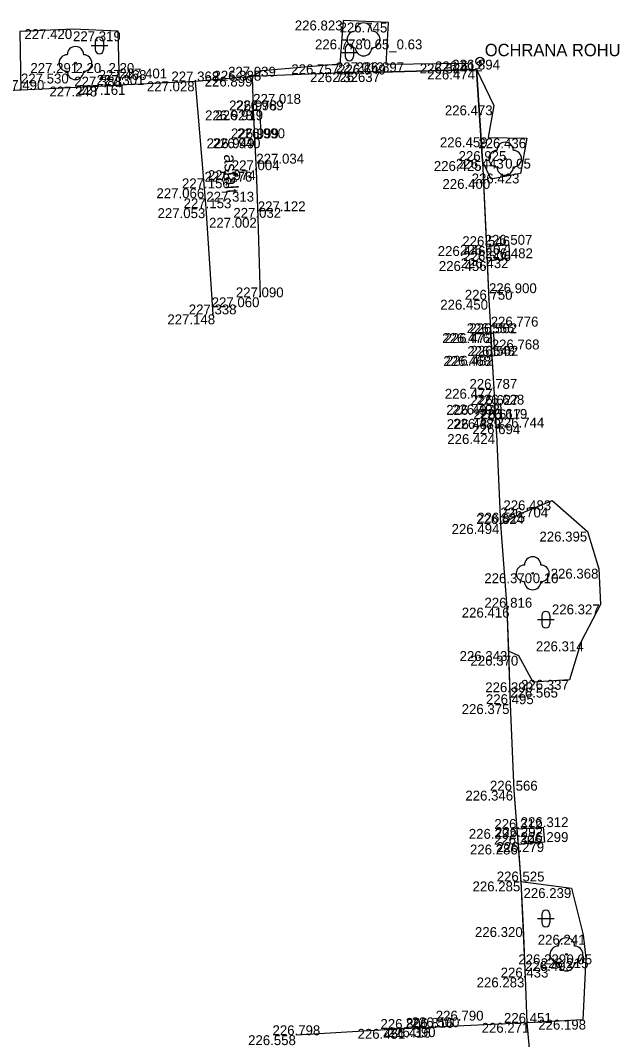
# Model space of a CAD drawing. Extents: x -599516 to -599132, y -1163668 to -1163119.
# Drawn here: x -599387.26 to -599369.62, y -1163203.21 to -1163172.29 of the extents above; entities that cross this region are included whole.
import ezdxf

# ---------------------------------------------------------------- set-up
doc = ezdxf.new("R2010")
doc.units = 0
for name, color, linetype in [('Bod-oznac1', 7, 'Continuous'), ('Bod-oznac2', 7, 'Continuous'), ('Bod-oznac3', 7, 'Continuous'), ('Bod-vyska1', 7, 'Continuous'), ('Bod-vyska2', 7, 'Continuous'), ('Bod-vyska3', 7, 'Continuous'), ('Z_cela-hrobu-dolni-linie', 7, 'Continuous'), ('Z_cela-hrobu-horni-linie', 7, 'Continuous'), ('Z_chodnik', 7, 'Continuous'), ('Z_komunikace', 7, 'Continuous'), ('Z_kultury-znacky', 7, 'Continuous'), ('Z_nove-stromy-prumer-kmene', 7, 'Continuous'), ('Z_obvod-kmene-spodek-ve-vysce1_2m', 7, 'Continuous'), ('Z_popis-budov-povrchu', 7, 'Continuous'), ('Z_stromy-kere', 7, 'Continuous'), ('Z_stromy-nove-vysazene', 7, 'Continuous'), ('Z_vol-txt-popis-objektu', 7, 'Continuous'), ('Z_znacky-ostatni-predmet-maleho-rozsahu', 7, 'Continuous'), ('Z_zpevnene-plochy', 7, 'Continuous')]:
    doc.layers.add(name, color=color, linetype=linetype)

msp = doc.modelspace()

# ---------------------------------------------------------------- linework, layer by layer
at = {"layer": 'Bod-oznac1'}
for p, q in [((-599377.462, -1163172.295), (-599377.462, -1163172.295)), ((-599376.09, -1163172.357), (-599376.09, -1163172.357)), ((-599385.648, -1163172.557), (-599385.648, -1163172.557)), ((-599384.297, -1163172.622), (-599384.297, -1163172.622)), ((-599376.844, -1163172.869), (-599376.844, -1163172.869)), ((-599385.591, -1163173.584), (-599385.591, -1163173.584)), ((-599373.656, -1163173.6), (-599373.656, -1163173.6)), ((-599373.31, -1163173.535), (-599373.31, -1163173.535)), ((-599379.931, -1163173.82), (-599379.931, -1163173.82)), ((-599377.563, -1163173.623), (-599377.563, -1163173.623)), ((-599376.995, -1163173.864), (-599376.995, -1163173.864)), ((-599376.334, -1163173.861), (-599376.334, -1163173.861)), ((-599376.159, -1163173.63), (-599376.159, -1163173.63)), ((-599373.418, -1163173.783), (-599373.418, -1163173.783)), ((-599381.942, -1163174.142), (-599381.942, -1163174.142)), ((-599380.222, -1163173.997), (-599380.222, -1163173.997)), ((-599387.246, -1163174.404), (-599387.246, -1163174.404)), ((-599384.887, -1163174.298), (-599384.887, -1163174.298)), ((-599384.259, -1163174.251), (-599384.259, -1163174.251)), ((-599380.196, -1163175.022), (-599380.196, -1163175.022)), ((-599380.002, -1163175.019), (-599380.002, -1163175.019)), ((-599372.893, -1163174.869), (-599372.893, -1163174.869)), ((-599380.151, -1163175.87), (-599380.151, -1163175.87)), ((-599379.957, -1163175.867), (-599379.957, -1163175.867)), ((-599373.058, -1163175.839), (-599373.058, -1163175.839)), ((-599371.89, -1163175.868), (-599371.89, -1163175.868)), ((-599373.23, -1163176.557), (-599373.23, -1163176.557)), ((-599372.545, -1163176.487), (-599372.545, -1163176.487)), ((-599380.1, -1163176.837), (-599380.1, -1163176.837)), ((-599372.081, -1163176.937), (-599372.081, -1163176.937)), ((-599372.971, -1163177.103), (-599372.971, -1163177.103)), ((-599381.673, -1163177.384), (-599381.673, -1163177.384)), ((-599381.618, -1163177.989), (-599381.618, -1163177.989)), ((-599380.056, -1163178.28), (-599380.056, -1163178.28)), ((-599373.111, -1163179.139), (-599373.111, -1163179.139)), ((-599372.434, -1163179.097), (-599372.434, -1163179.097)), ((-599373.089, -1163179.592), (-599373.089, -1163179.592)), ((-599372.413, -1163179.506), (-599372.413, -1163179.506)), ((-599379.988, -1163180.692), (-599379.988, -1163180.692)), ((-599373.036, -1163180.766), (-599373.036, -1163180.766)), ((-599381.409, -1163181.21), (-599381.409, -1163181.21)), ((-599372.985, -1163181.779), (-599372.985, -1163181.779)), ((-599372.903, -1163181.781), (-599372.903, -1163181.781)), ((-599372.952, -1163182.473), (-599372.952, -1163182.473)), ((-599372.868, -1163182.465), (-599372.868, -1163182.465)), ((-599372.892, -1163183.468), (-599372.892, -1163183.468)), ((-599372.862, -1163183.957), (-599372.862, -1163183.957)), ((-599372.687, -1163183.945), (-599372.687, -1163183.945)), ((-599372.835, -1163184.39), (-599372.835, -1163184.39)), ((-599372.652, -1163184.378), (-599372.652, -1163184.378)), ((-599372.809, -1163184.842), (-599372.809, -1163184.842)), ((-599371.118, -1163186.851), (-599371.118, -1163186.851)), ((-599372.027, -1163187.226), (-599372.027, -1163187.226)), ((-599372.689, -1163187.571), (-599372.689, -1163187.571)), ((-599370.045, -1163187.8), (-599370.045, -1163187.8)), ((-599371.708, -1163189.064), (-599371.708, -1163189.064)), ((-599369.705, -1163188.924), (-599369.705, -1163188.924)), ((-599372.497, -1163190.107), (-599372.497, -1163190.107)), ((-599369.653, -1163190.01), (-599369.653, -1163190.01)), ((-599370.235, -1163191.129), (-599370.235, -1163191.129)), ((-599372.447, -1163191.425), (-599372.447, -1163191.425)), ((-599372.128, -1163191.565), (-599372.128, -1163191.565)), ((-599371.693, -1163192.372), (-599371.693, -1163192.372)), ((-599370.59, -1163192.298), (-599370.59, -1163192.298)), ((-599372.393, -1163193.034), (-599372.393, -1163193.034)), ((-599372.283, -1163195.658), (-599372.283, -1163195.658)), ((-599371.39, -1163196.764), (-599371.39, -1163196.764)), ((-599372.19, -1163196.819), (-599372.19, -1163196.819)), ((-599372.154, -1163197.294), (-599372.154, -1163197.294)), ((-599371.351, -1163197.217), (-599371.351, -1163197.217)), ((-599372.066, -1163198.413), (-599372.066, -1163198.413)), ((-599370.529, -1163198.616), (-599370.529, -1163198.616)), ((-599371.994, -1163199.798), (-599371.994, -1163199.798)), ((-599370.177, -1163200.03), (-599370.177, -1163200.03)), ((-599370.685, -1163200.625), (-599370.685, -1163200.625)), ((-599370.1, -1163200.743), (-599370.1, -1163200.743)), ((-599371.941, -1163201.327), (-599371.941, -1163201.327)), ((-599370.184, -1163202.607), (-599370.184, -1163202.607)), ((-599375.649, -1163202.886), (-599375.649, -1163202.886)), ((-599374.888, -1163202.853), (-599374.888, -1163202.853)), ((-599374.652, -1163202.835), (-599374.652, -1163202.835)), ((-599371.892, -1163202.703), (-599371.892, -1163202.703)), ((-599378.879, -1163203.078), (-599378.879, -1163203.078))]:
    msp.add_line(p, q, dxfattribs=at)
at = {"layer": 'Bod-oznac2'}
for p, q in [((-599376.995, -1163173.864), (-599376.995, -1163173.864)), ((-599376.334, -1163173.861), (-599376.334, -1163173.861)), ((-599373.418, -1163173.783), (-599373.418, -1163173.783)), ((-599381.942, -1163174.142), (-599381.942, -1163174.142)), ((-599380.222, -1163173.997), (-599380.222, -1163173.997)), ((-599387.246, -1163174.404), (-599387.246, -1163174.404)), ((-599384.887, -1163174.298), (-599384.887, -1163174.298)), ((-599384.259, -1163174.251), (-599384.259, -1163174.251)), ((-599380.196, -1163175.022), (-599380.196, -1163175.022)), ((-599380.002, -1163175.019), (-599380.002, -1163175.019)), ((-599380.151, -1163175.87), (-599380.151, -1163175.87)), ((-599379.957, -1163175.867), (-599379.957, -1163175.867)), ((-599373.23, -1163176.557), (-599373.23, -1163176.557)), ((-599380.1, -1163176.837), (-599380.1, -1163176.837)), ((-599381.673, -1163177.384), (-599381.673, -1163177.384)), ((-599381.618, -1163177.989), (-599381.618, -1163177.989)), ((-599380.056, -1163178.28), (-599380.056, -1163178.28)), ((-599373.111, -1163179.139), (-599373.111, -1163179.139)), ((-599372.434, -1163179.097), (-599372.434, -1163179.097)), ((-599373.089, -1163179.592), (-599373.089, -1163179.592)), ((-599372.413, -1163179.506), (-599372.413, -1163179.506)), ((-599379.988, -1163180.692), (-599379.988, -1163180.692)), ((-599373.036, -1163180.766), (-599373.036, -1163180.766)), ((-599381.409, -1163181.21), (-599381.409, -1163181.21)), ((-599372.985, -1163181.779), (-599372.985, -1163181.779)), ((-599372.903, -1163181.781), (-599372.903, -1163181.781)), ((-599372.952, -1163182.473), (-599372.952, -1163182.473)), ((-599372.868, -1163182.465), (-599372.868, -1163182.465)), ((-599372.892, -1163183.468), (-599372.892, -1163183.468)), ((-599372.862, -1163183.957), (-599372.862, -1163183.957)), ((-599372.687, -1163183.945), (-599372.687, -1163183.945)), ((-599372.835, -1163184.39), (-599372.835, -1163184.39)), ((-599372.652, -1163184.378), (-599372.652, -1163184.378)), ((-599372.809, -1163184.842), (-599372.809, -1163184.842)), ((-599372.689, -1163187.571), (-599372.689, -1163187.571)), ((-599372.497, -1163190.107), (-599372.497, -1163190.107)), ((-599372.393, -1163193.034), (-599372.393, -1163193.034)), ((-599372.283, -1163195.658), (-599372.283, -1163195.658)), ((-599371.39, -1163196.764), (-599371.39, -1163196.764)), ((-599372.19, -1163196.819), (-599372.19, -1163196.819)), ((-599372.154, -1163197.294), (-599372.154, -1163197.294)), ((-599371.351, -1163197.217), (-599371.351, -1163197.217)), ((-599372.066, -1163198.413), (-599372.066, -1163198.413)), ((-599371.941, -1163201.327), (-599371.941, -1163201.327)), ((-599375.649, -1163202.886), (-599375.649, -1163202.886)), ((-599374.888, -1163202.853), (-599374.888, -1163202.853)), ((-599374.652, -1163202.835), (-599374.652, -1163202.835)), ((-599371.892, -1163202.703), (-599371.892, -1163202.703)), ((-599378.879, -1163203.078), (-599378.879, -1163203.078))]:
    msp.add_line(p, q, dxfattribs=at)
at = {"layer": 'Bod-oznac3'}
for p, q in [((-599387.246, -1163174.404), (-599387.246, -1163174.404)), ((-599384.887, -1163174.298), (-599384.887, -1163174.298)), ((-599384.259, -1163174.251), (-599384.259, -1163174.251)), ((-599380.196, -1163175.022), (-599380.196, -1163175.022)), ((-599380.1, -1163176.837), (-599380.1, -1163176.837)), ((-599381.673, -1163177.384), (-599381.673, -1163177.384)), ((-599381.618, -1163177.989), (-599381.618, -1163177.989)), ((-599380.056, -1163178.28), (-599380.056, -1163178.28)), ((-599373.036, -1163180.766), (-599373.036, -1163180.766)), ((-599372.985, -1163181.779), (-599372.985, -1163181.779)), ((-599372.952, -1163182.473), (-599372.952, -1163182.473)), ((-599372.809, -1163184.842), (-599372.809, -1163184.842)), ((-599372.689, -1163187.571), (-599372.689, -1163187.571)), ((-599372.393, -1163193.034), (-599372.393, -1163193.034)), ((-599371.941, -1163201.327), (-599371.941, -1163201.327)), ((-599374.652, -1163202.835), (-599374.652, -1163202.835))]:
    msp.add_line(p, q, dxfattribs=at)
at = {"layer": 'Z_cela-hrobu-dolni-linie'}
for p, q in [((-599373.23, -1163176.557), (-599373.418, -1163173.783)), ((-599380.151, -1163175.87), (-599379.957, -1163175.867)), ((-599372.952, -1163182.473), (-599372.985, -1163181.779)), ((-599372.835, -1163184.39), (-599372.862, -1163183.957))]:
    msp.add_line(p, q, dxfattribs=at)
for points in [[(-599376.995, -1163173.864), (-599380.222, -1163173.997)], [(-599373.418, -1163173.783), (-599376.334, -1163173.861)], [(-599384.259, -1163174.251), (-599384.887, -1163174.298), (-599387.246, -1163174.404)], [(-599380.196, -1163175.022), (-599380.002, -1163175.019), (-599379.957, -1163175.867)], [(-599373.111, -1163179.139), (-599373.089, -1163179.592)], [(-599372.689, -1163187.571), (-599372.497, -1163190.107), (-599372.447, -1163191.425)], [(-599372.19, -1163196.819), (-599372.154, -1163197.294)], [(-599372.066, -1163198.413), (-599371.994, -1163199.798), (-599371.941, -1163201.327), (-599371.892, -1163202.703)]]:
    msp.add_lwpolyline(points, dxfattribs=at)
at = {"layer": 'Z_cela-hrobu-horni-linie'}
msp.add_line((-599375.649, -1163202.886), (-599378.879, -1163203.078), dxfattribs=at)
for points in [[(-599376.995, -1163173.864), (-599380.222, -1163173.997), (-599380.196, -1163175.022), (-599380.196, -1163175.022)], [(-599376.334, -1163173.861), (-599373.418, -1163173.783), (-599373.23, -1163176.557), (-599373.036, -1163180.766), (-599373.036, -1163180.766), (-599372.985, -1163181.779), (-599372.985, -1163181.779), (-599372.952, -1163182.473), (-599372.952, -1163182.473), (-599372.892, -1163183.468), (-599372.809, -1163184.842), (-599372.809, -1163184.842), (-599372.689, -1163187.571), (-599372.689, -1163187.571), (-599372.497, -1163190.107), (-599372.393, -1163193.034), (-599372.393, -1163193.034), (-599372.283, -1163195.658), (-599372.066, -1163198.413), (-599371.941, -1163201.327), (-599371.941, -1163201.327), (-599371.892, -1163202.703), (-599374.652, -1163202.835), (-599374.652, -1163202.835), (-599374.888, -1163202.853)], [(-599381.409, -1163181.21), (-599381.618, -1163177.989), (-599381.618, -1163177.989), (-599381.673, -1163177.384), (-599381.673, -1163177.384), (-599381.942, -1163174.142), (-599384.259, -1163174.251), (-599384.259, -1163174.251), (-599384.887, -1163174.298), (-599384.887, -1163174.298), (-599387.246, -1163174.404), (-599387.246, -1163174.404), (-599389.878, -1163174.541)], [(-599380.196, -1163175.022), (-599380.002, -1163175.019), (-599379.957, -1163175.867), (-599380.151, -1163175.87), (-599380.1, -1163176.837)], [(-599380.1, -1163176.837), (-599380.1, -1163176.837), (-599380.056, -1163178.28), (-599380.056, -1163178.28), (-599379.988, -1163180.692)]]:
    msp.add_lwpolyline(points, dxfattribs=at)
at = {"layer": 'Z_chodnik'}
for points in [[(-599381.409, -1163181.21), (-599381.618, -1163177.989), (-599381.673, -1163177.384), (-599381.942, -1163174.142)], [(-599380.222, -1163173.997), (-599380.196, -1163175.022)], [(-599380.196, -1163175.022), (-599380.1, -1163176.837), (-599380.056, -1163178.28), (-599379.988, -1163180.692)], [(-599371.892, -1163202.703), (-599374.652, -1163202.835), (-599374.888, -1163202.853), (-599375.649, -1163202.886), (-599378.879, -1163203.078)]]:
    msp.add_lwpolyline(points, dxfattribs=at)
at = {"layer": 'Z_komunikace'}
for points in [[(-599373.656, -1163173.6), (-599376.159, -1163173.63), (-599376.09, -1163172.357), (-599377.462, -1163172.295), (-599377.563, -1163173.623), (-599379.931, -1163173.82), (-599380.222, -1163173.997), (-599381.942, -1163174.142), (-599384.259, -1163174.251), (-599384.297, -1163172.622), (-599385.648, -1163172.557), (-599387.284, -1163172.626), (-599387.246, -1163174.404), (-599389.878, -1163174.541)], [(-599373.418, -1163173.783), (-599372.893, -1163174.869), (-599373.058, -1163175.839), (-599371.89, -1163175.868), (-599372.081, -1163176.937), (-599372.971, -1163177.103), (-599373.23, -1163176.557), (-599373.111, -1163179.139)], [(-599373.111, -1163179.139), (-599372.434, -1163179.097), (-599372.413, -1163179.506), (-599373.089, -1163179.592)], [(-599373.089, -1163179.592), (-599373.036, -1163180.766), (-599372.985, -1163181.779), (-599372.903, -1163181.781), (-599372.868, -1163182.465), (-599372.952, -1163182.473), (-599372.892, -1163183.468), (-599372.862, -1163183.957), (-599372.687, -1163183.945), (-599372.652, -1163184.378), (-599372.835, -1163184.39), (-599372.809, -1163184.842), (-599372.689, -1163187.571), (-599372.027, -1163187.226), (-599371.118, -1163186.851), (-599370.045, -1163187.8), (-599369.705, -1163188.924), (-599369.653, -1163190.01), (-599370.235, -1163191.129), (-599370.59, -1163192.298), (-599371.693, -1163192.372), (-599372.128, -1163191.565), (-599372.447, -1163191.425), (-599372.393, -1163193.034), (-599372.283, -1163195.658), (-599372.19, -1163196.819)], [(-599372.19, -1163196.819), (-599371.39, -1163196.764), (-599371.351, -1163197.217), (-599372.154, -1163197.294)], [(-599372.154, -1163197.294), (-599372.066, -1163198.413), (-599370.529, -1163198.616), (-599370.177, -1163200.03), (-599370.1, -1163200.743), (-599370.184, -1163202.607), (-599371.892, -1163202.703)], [(-599371.892, -1163202.703), (-599371.681, -1163204.918)]]:
    msp.add_lwpolyline(points, dxfattribs=at)
at = {"layer": 'Z_kultury-znacky'}
for p, q in [((-599384.988, -1163172.927), (-599384.988, -1163173.177)), ((-599384.738, -1163172.927), (-599384.738, -1163173.177)), ((-599385.113, -1163173.052), (-599384.613, -1163173.052)), ((-599377.526, -1163173.265), (-599377.026, -1163173.265)), ((-599377.401, -1163173.14), (-599377.401, -1163173.39)), ((-599377.151, -1163173.14), (-599377.151, -1163173.39)), ((-599371.56, -1163190.47), (-599371.06, -1163190.47)), ((-599371.435, -1163190.345), (-599371.435, -1163190.595)), ((-599371.185, -1163190.345), (-599371.185, -1163190.595)), ((-599371.56, -1163199.536), (-599371.06, -1163199.536)), ((-599371.435, -1163199.411), (-599371.435, -1163199.661)), ((-599371.185, -1163199.411), (-599371.185, -1163199.661))]:
    msp.add_line(p, q, dxfattribs=at)
for centre, start, end in [((-599384.863, -1163172.927), 0, 180), ((-599384.863, -1163173.177), 180, 0), ((-599377.276, -1163173.14), 0, 180), ((-599377.276, -1163173.39), 180, 0), ((-599371.311, -1163190.345), 0, 180), ((-599371.311, -1163190.595), 180, 0), ((-599371.311, -1163199.411), 0, 180), ((-599371.311, -1163199.661), 180, 0)]:
    msp.add_arc(centre, 0.125, start, end, dxfattribs=at)
at = {"layer": 'Z_stromy-kere'}
for centre in [(-599376.844, -1163172.869), (-599385.591, -1163173.584)]:
    msp.add_circle(centre, 0.025, dxfattribs=at)
for centre, start, end in [((-599376.844, -1163172.619), 0, 180), ((-599377.094, -1163172.869), 90, 270), ((-599376.594, -1163172.869), 270, 90), ((-599385.591, -1163173.334), 0, 180), ((-599376.844, -1163173.119), 180, 0), ((-599385.841, -1163173.584), 90, 270), ((-599385.341, -1163173.584), 270, 90), ((-599385.591, -1163173.834), 180, 0)]:
    msp.add_arc(centre, 0.25, start, end, dxfattribs=at)
at = {"layer": 'Z_stromy-nove-vysazene'}
for centre in [(-599372.545, -1163176.487), (-599371.708, -1163189.064), (-599370.685, -1163200.625)]:
    msp.add_circle(centre, 0.025, dxfattribs=at)
for centre, start, end in [((-599372.545, -1163176.237), 0, 180), ((-599372.795, -1163176.487), 90, 270), ((-599372.295, -1163176.487), 270, 90), ((-599372.545, -1163176.737), 180, 0), ((-599371.708, -1163188.814), 0, 180), ((-599371.958, -1163189.064), 90, 270), ((-599371.458, -1163189.064), 270, 90), ((-599371.708, -1163189.314), 180, 0), ((-599370.685, -1163200.375), 0, 180), ((-599370.935, -1163200.625), 90, 270), ((-599370.435, -1163200.625), 270, 90), ((-599370.685, -1163200.875), 180, 0)]:
    msp.add_arc(centre, 0.25, start, end, dxfattribs=at)
at = {"layer": 'Z_znacky-ostatni-predmet-maleho-rozsahu'}
for radius in [0.125, 0.025, 0.0075]:
    msp.add_circle((-599373.31, -1163173.535), radius, dxfattribs=at)
at = {"layer": 'Z_zpevnene-plochy'}
for points in [[(-599373.111, -1163179.139), (-599372.434, -1163179.097), (-599372.413, -1163179.506), (-599373.089, -1163179.592)], [(-599372.985, -1163181.779), (-599372.903, -1163181.781), (-599372.868, -1163182.465), (-599372.952, -1163182.473)], [(-599372.862, -1163183.957), (-599372.687, -1163183.945), (-599372.652, -1163184.378), (-599372.835, -1163184.39)], [(-599372.19, -1163196.819), (-599371.39, -1163196.764), (-599371.351, -1163197.217), (-599372.154, -1163197.294)]]:
    msp.add_lwpolyline(points, dxfattribs=at)

# ---------------------------------------------------------------- texts
at = {"layer": 'Bod-vyska1'}
for s, p in [('226.823', (-599378.932, -1163172.595)), ('226.745', (-599377.573, -1163172.657)), ('227.420', (-599387.141, -1163172.857)), ('227.319', (-599385.665, -1163172.922)), ('226.778', (-599378.318, -1163173.169)), ('227.291', (-599386.959, -1163173.884)), ('226.524', (-599375.138, -1163173.9)), ('226.512', (-599374.676, -1163173.835)), ('226.888', (-599381.401, -1163174.12)), ('226.757', (-599379.037, -1163173.923)), ('226.732', (-599378.467, -1163174.164)), ('226.637', (-599377.795, -1163174.161)), ('226.649', (-599377.618, -1163173.93)), ('226.474', (-599374.913, -1163174.083)), ('227.028', (-599383.423, -1163174.442)), ('226.899', (-599381.669, -1163174.297)), ('227.248', (-599386.382, -1163174.598)), ('227.161', (-599385.523, -1163174.551)), ('226.928', (-599381.655, -1163175.322)), ('226.919', (-599381.346, -1163175.319)), ('226.473', (-599374.376, -1163175.169)), ('226.949', (-599381.61, -1163176.17)), ('226.940', (-599381.425, -1163176.167)), ('226.459', (-599374.528, -1163176.139)), ('226.436', (-599373.36, -1163176.168)), ('226.425', (-599374.711, -1163176.857)), ('226.443', (-599374.038, -1163176.787)), ('226.974', (-599381.572, -1163177.137)), ('226.423', (-599373.562, -1163177.237)), ('226.400', (-599374.449, -1163177.403)), ('227.066', (-599383.132, -1163177.684)), ('227.053', (-599383.099, -1163178.289)), ('227.002', (-599381.536, -1163178.58)), ('226.446', (-599374.592, -1163179.439)), ('226.407', (-599373.915, -1163179.397)), ('226.456', (-599374.559, -1163179.892)), ('226.432', (-599373.894, -1163179.806)), ('227.060', (-599381.456, -1163180.992)), ('226.450', (-599374.516, -1163181.066)), ('227.148', (-599382.8, -1163181.51)), ('226.476', (-599374.457, -1163182.079)), ('226.472', (-599374.386, -1163182.081)), ('226.468', (-599374.422, -1163182.773)), ('226.482', (-599374.349, -1163182.765)), ('226.477', (-599374.377, -1163183.768)), ('226.497', (-599374.334, -1163184.257)), ('226.498', (-599374.157, -1163184.245)), ('226.487', (-599374.318, -1163184.69)), ('226.489', (-599374.122, -1163184.678)), ('226.424', (-599374.302, -1163185.142)), ('226.483', (-599372.599, -1163187.151)), ('226.515', (-599373.393, -1163187.526)), ('226.494', (-599374.17, -1163187.871)), ('226.395', (-599371.504, -1163188.1)), ('226.370', (-599373.178, -1163189.364)), ('226.368', (-599371.164, -1163189.224)), ('226.416', (-599373.863, -1163190.407)), ('226.327', (-599371.125, -1163190.31)), ('226.314', (-599371.613, -1163191.429)), ('226.343', (-599373.928, -1163191.725)), ('226.370', (-599373.598, -1163191.865)), ('226.390', (-599373.15, -1163192.672)), ('226.337', (-599372.062, -1163192.598)), ('226.375', (-599373.865, -1163193.334)), ('226.346', (-599373.753, -1163195.958)), ('226.292', (-599372.849, -1163197.064)), ('226.292', (-599373.649, -1163197.119)), ('226.286', (-599373.613, -1163197.594)), ('226.279', (-599372.812, -1163197.517)), ('226.285', (-599373.536, -1163198.713)), ('226.239', (-599371.988, -1163198.916)), ('226.320', (-599373.462, -1163200.098)), ('226.241', (-599371.555, -1163200.33)), ('226.229', (-599372.144, -1163200.925)), ('226.215', (-599371.466, -1163201.043)), ('226.283', (-599373.411, -1163201.627)), ('226.198', (-599371.539, -1163202.907)), ('226.451', (-599377.027, -1163203.186)), ('226.416', (-599376.254, -1163203.153)), ('226.390', (-599376.109, -1163203.135)), ('226.271', (-599373.26, -1163203.003)), ('226.558', (-599380.349, -1163203.378))]:
    msp.add_text(s, height=0.3, dxfattribs=at).set_placement(p)
at = {"layer": 'Bod-vyska2'}
for s, p in [('227.012', (-599377.684, -1163173.864)), ('226.897', (-599377.064, -1163173.861)), ('226.894', (-599374.153, -1163173.783)), ('227.368', (-599382.678, -1163174.142)), ('227.039', (-599380.957, -1163173.997)), ('227.490', (-599387.987, -1163174.404)), ('227.388', (-599385.629, -1163174.298)), ('227.301', (-599384.948, -1163174.251)), ('226.978', (-599380.926, -1163175.022)), ('226.969', (-599380.72, -1163175.019)), ('226.999', (-599380.869, -1163175.87)), ('226.990', (-599380.68, -1163175.867)), ('226.925', (-599373.959, -1163176.557)), ('227.004', (-599380.845, -1163176.837)), ('227.156', (-599382.357, -1163177.384)), ('227.153', (-599382.308, -1163177.989)), ('227.032', (-599380.797, -1163178.28)), ('226.546', (-599373.846, -1163179.139)), ('226.507', (-599373.169, -1163179.097)), ('226.506', (-599373.817, -1163179.592)), ('226.482', (-599373.154, -1163179.506)), ('227.090', (-599380.722, -1163180.692)), ('226.750', (-599373.771, -1163180.766)), ('227.338', (-599382.151, -1163181.21)), ('226.556', (-599373.714, -1163181.779)), ('226.562', (-599373.632, -1163181.781)), ('226.548', (-599373.693, -1163182.473)), ('226.562', (-599373.597, -1163182.465)), ('226.787', (-599373.629, -1163183.468)), ('226.627', (-599373.592, -1163183.957)), ('226.628', (-599373.416, -1163183.945)), ('226.617', (-599373.513, -1163184.39)), ('226.619', (-599373.324, -1163184.378)), ('226.694', (-599373.538, -1163184.842)), ('226.624', (-599373.424, -1163187.571)), ('226.816', (-599373.174, -1163190.107)), ('226.495', (-599373.128, -1163193.034)), ('226.566', (-599373.007, -1163195.658)), ('226.312', (-599372.073, -1163196.764)), ('226.312', (-599372.873, -1163196.819)), ('226.306', (-599372.882, -1163197.294)), ('226.299', (-599372.075, -1163197.217)), ('226.525', (-599372.801, -1163198.413)), ('226.433', (-599372.682, -1163201.327)), ('226.801', (-599376.331, -1163202.886)), ('226.816', (-599375.565, -1163202.853)), ('226.500', (-599375.385, -1163202.835)), ('226.451', (-599372.581, -1163202.703)), ('226.798', (-599379.609, -1163203.078))]:
    msp.add_text(s, height=0.3, dxfattribs=at).set_placement(p)
at = {"layer": 'Bod-vyska3'}
for s, p in [('227.530', (-599387.246, -1163174.204)), ('227.468', (-599384.887, -1163174.098)), ('227.401', (-599384.259, -1163174.051)), ('227.018', (-599380.196, -1163174.822)), ('227.034', (-599380.1, -1163176.637)), ('227.276', (-599381.673, -1163177.184)), ('227.313', (-599381.618, -1163177.789)), ('227.122', (-599380.056, -1163178.08)), ('226.900', (-599373.036, -1163180.566)), ('226.776', (-599372.985, -1163181.579)), ('226.768', (-599372.952, -1163182.273)), ('226.744', (-599372.809, -1163184.642)), ('226.704', (-599372.689, -1163187.371)), ('226.565', (-599372.393, -1163192.834)), ('226.493', (-599371.941, -1163201.127)), ('226.790', (-599374.652, -1163202.635))]:
    msp.add_text(s, height=0.3, dxfattribs=at).set_placement(p)
at = {"layer": 'Z_nove-stromy-prumer-kmene'}
for s, p in [('0.05', (-599372.545, -1163176.787)), ('0.10', (-599371.708, -1163189.364)), ('0.05', (-599370.685, -1163200.925))]:
    msp.add_text(s, height=0.3, dxfattribs=at).set_placement(p)
at = {"layer": 'Z_obvod-kmene-spodek-ve-vysce1_2m'}
for s, p in [('0.65_0.63', (-599376.844, -1163173.169)), ('2.20_2.20', (-599385.591, -1163173.884))]:
    msp.add_text(s, height=0.3, dxfattribs=at).set_placement(p)
at = {"layer": 'Z_popis-budov-povrchu'}
msp.add_text('asfalt', height=0.375, rotation=273.4503, dxfattribs=at).set_placement((-599381.087, -1163176.36))
at = {"layer": 'Z_vol-txt-popis-objektu'}
msp.add_text('OCHRANA ROHU', height=0.375, dxfattribs=at).set_placement((-599373.164, -1163173.377))

doc.saveas('drawing.dxf')
